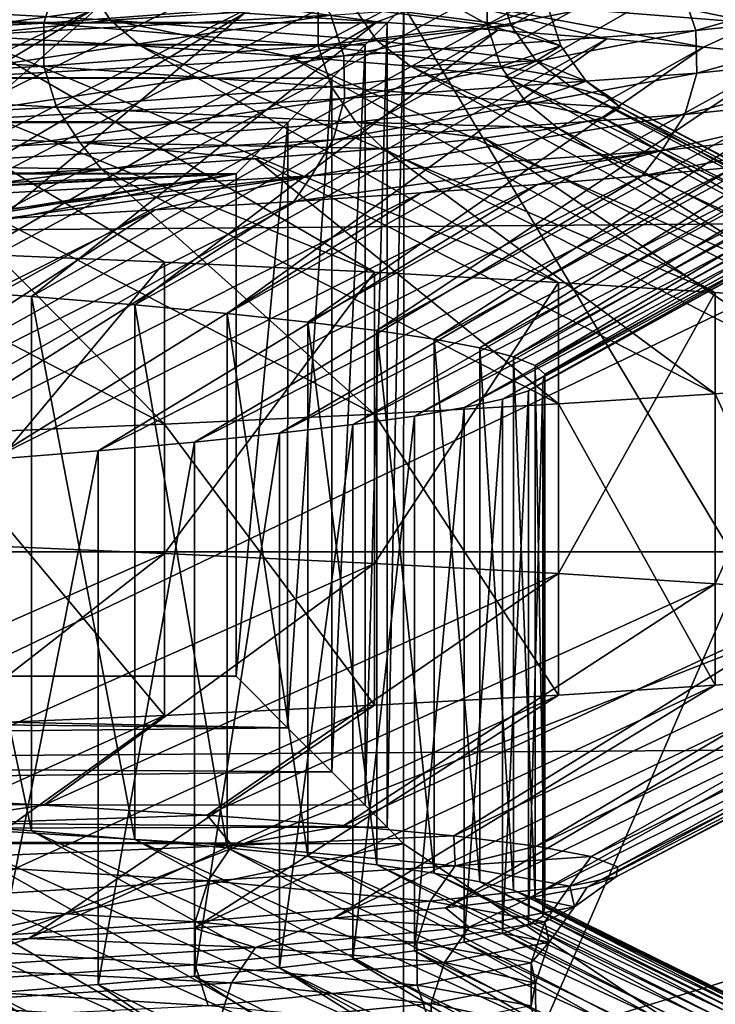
# Model space of a CAD drawing. Header units: metres. Extents: x -205 to 205, y -104 to 104.
# Tile 862 of 1056: x 11.31 to 12.55, y -60.86 to -59.1. Entities that reach past the tile are written whole.
import ezdxf

# ---------------------------------------------------------------- set-up
doc = ezdxf.new("R2010")
doc.units = ezdxf.units.M
doc.layers.add('solid_01_2-CONSUMER_EHM_BOX_SW0001', color=7, linetype='CONTINUOUS')

msp = doc.modelspace()

# ---------------------------------------------------------------- linework, layer by layer
at = {"layer": 'solid_01_2-CONSUMER_EHM_BOX_SW0001'}
for points in [[(27.853924, 67.360435), (-0.010849, -74.95858), (-0.010778, 75.04142)], [(27.853924, 67.360435), (27.752735, 66.82019), (-0.010849, -74.95858)], [(27.752735, 66.82019), (27.752735, 66.262619), (-0.010849, -74.95858)], [(27.752672, -66.17981), (-0.010849, -74.95858), (27.752735, 66.262619)], [(9.748707, -50.113178, 10.572997), (16.890345, -65.803871, 22.572935), (9.748681, -65.803871, 10.57298)], [(16.890341, -50.113178, 22.572903), (16.890345, -65.803871, 22.572935), (9.748707, -50.113178, 10.572997)], [(16.935442, -50.113178, 25.979212), (10.114011, -65.803871, 38.164017), (16.935446, -65.803871, 25.979179)], [(16.935442, -50.113178, 25.979212), (10.114037, -50.113178, 38.164001), (10.114011, -65.803871, 38.164017)], [(17.869715, -55.958588, 1.5), (4.028618, -59.051083, 1.5), (4.118769, -59.146904, 1.5)], [(17.869715, -55.958588, 1.5), (4.118769, -59.146904, 1.5), (4.206289, -59.244427, 1.5)], [(17.869715, -55.958588, 1.5), (4.206289, -59.244427, 1.5), (4.291178, -59.343468, 1.5)], [(17.869715, -55.958588, 1.5), (4.291178, -59.343468, 1.5), (4.373437, -59.443855, 1.5)], [(17.869715, -55.958588, 1.5), (4.373437, -59.443855, 1.5), (4.453066, -59.545414, 1.5)], [(17.869715, -55.958588, 1.5), (4.453066, -59.545414, 1.5), (4.530066, -59.64801, 1.5)], [(17.869715, -55.958588, 1.5), (4.530066, -59.64801, 1.5), (4.604434, -59.752144, 1.5)], [(17.869715, -55.958588, 1.5), (4.604434, -59.752144, 1.5), (4.676171, -59.857933, 1.5)], [(17.869715, -55.958588, 1.5), (4.676171, -59.857933, 1.5), (4.745277, -59.965248, 1.5)], [(17.869715, -55.958588, 1.5), (4.745277, -59.965248, 1.5), (4.811753, -60.073967, 1.5)], [(17.869715, -55.958588, 1.5), (4.811753, -60.073967, 1.5), (4.875599, -60.183964, 1.5)], [(17.869715, -55.958588, 1.5), (4.875599, -60.183964, 1.5), (4.936815, -60.295116, 1.5)], [(17.869715, -55.958588, 1.5), (4.936815, -60.295116, 1.5), (4.995401, -60.407303, 1.5)], [(17.869715, -55.958588, 1.5), (4.995401, -60.407303, 1.5), (5.051359, -60.520393, 1.5)], [(17.869715, -55.958588, 1.5), (5.051359, -60.520393, 1.5), (5.104688, -60.634266, 1.5)], [(17.869715, -55.958588, 1.5), (5.104688, -60.634266, 1.5), (5.155426, -60.749065, 1.5)], [(17.869715, -55.958588, 1.5), (5.155426, -60.749065, 1.5), (5.203612, -60.865147, 1.5)], [(17.869715, -55.958588, 1.5), (5.203612, -60.865147, 1.5), (5.249214, -60.982399, 1.5)], [(17.869715, -55.958588, 1.5), (5.249214, -60.982399, 1.5), (5.292197, -61.100712, 1.5)], [(17.869715, -55.958588, 1.5), (5.292197, -61.100712, 1.5), (5.332525, -61.219978, 1.5)], [(17.869715, -55.958588, 1.5), (5.332525, -61.219978, 1.5), (5.370164, -61.340084, 1.5)], [(17.869715, -55.958588, 1.5), (5.370164, -61.340084, 1.5), (5.405079, -61.460922, 1.5)], [(17.869715, -55.958588, 1.5), (5.405079, -61.460922, 1.5), (5.437235, -61.582378, 1.5)], [(17.869715, -55.958588, 1.5), (5.437235, -61.582378, 1.5), (5.466596, -61.704346, 1.5)], [(17.869715, -55.958588, 1.5), (5.466596, -61.704346, 1.5), (5.493139, -61.82674, 1.5)], [(17.869715, -55.958588, 1.5), (5.493139, -61.82674, 1.5), (5.516925, -61.949768, 1.5)], [(17.869715, -55.958588, 1.5), (5.516925, -61.949768, 1.5), (5.537972, -62.073483, 1.5)], [(17.869715, -55.958588, 1.5), (5.537972, -62.073483, 1.5), (5.55628, -62.197876, 1.5)], [(17.869715, -55.958588, 1.5), (5.55628, -62.197876, 1.5), (5.571849, -62.322952, 1.5)], [(17.869715, -55.958588, 1.5), (5.571849, -62.322952, 1.5), (5.584678, -62.448711, 1.5)], [(17.869715, -55.958588, 1.5), (5.584678, -62.448711, 1.5), (5.594768, -62.575157, 1.5)], [(17.869715, -55.958588, 1.5), (5.594768, -62.575157, 1.5), (5.602118, -62.702282, 1.5)], [(17.869715, -55.958588, 1.5), (5.602118, -62.702282, 1.5), (5.60673, -62.83009, 1.5)], [(17.869715, -55.958588, 1.5), (5.60673, -62.83009, 1.5), (5.608602, -62.958584, 1.5)], [(17.957663, -57.034058, 1.5), (17.869715, -55.958588, 1.5), (5.608602, -62.958584, 1.5)], [(11.995707, -59.073002, 67.982758), (13.495875, -56.723106, 67.02655), (13.495527, -61.573109, 69)], [(18.180529, -58.041328, 1.5), (17.957663, -57.034058, 1.5), (5.608602, -62.958584, 1.5)], [(18.544701, -58.98423, 1.5), (18.180529, -58.041328, 1.5), (5.608602, -62.958584, 1.5)], [(19.02578, -59.848137, 1.5), (18.544701, -58.98423, 1.5), (5.608602, -62.958584, 1.5)], [(12.100775, -58.993347, 19.172415), (12.060884, -59.057716, 19.189989), (12.626717, -59.103283, 20.729284)], [(12.668481, -59.03891, 20.716801), (12.100775, -58.993347, 19.172415), (12.626717, -59.103283, 20.729284)], [(12.494547, -59.043274, 28.810198), (12.932169, -58.997711, 27.224749), (12.519095, -59.116096, 28.81868)], [(12.932169, -58.997711, 27.224749), (12.957579, -59.070534, 27.230114), (12.519095, -59.116096, 28.81868)], [(11.010798, -59.072086, 31.730436), (11.82328, -59.026524, 30.308418), (11.049605, -59.134399, 31.755932)], [(11.82328, -59.026524, 30.308418), (11.864954, -59.088837, 30.328899), (11.049605, -59.134399, 31.755932)], [(11.310279, -59.01215, 17.732462), (11.710739, -59.085472, 18.585333), (11.948056, -59.100647, 19.081715)], [(12.060884, -59.057716, 19.189989), (11.310279, -59.01215, 17.732462), (11.948056, -59.100647, 19.081715)], [(11.373427, -59.029697, 29.123896), (10.697868, -59.066284, 30.52387), (11.350847, -59.103245, 29.114716)], [(11.428306, -59.034145, 20.013777), (11.470416, -59.09753, 19.997248), (10.809574, -59.060947, 18.583767)], [(11.373427, -59.029697, 29.123896), (11.350847, -59.103245, 29.114716), (11.842661, -59.066662, 27.643272)], [(11.428306, -59.034145, 20.013777), (11.903946, -59.070732, 21.493738), (11.470416, -59.09753, 19.997248)], [(12.145269, -59.030075, 26.121609), (11.842661, -59.066662, 27.643272), (12.145333, -59.106976, 26.121618)], [(11.864954, -59.088837, 30.328899), (12.494547, -59.043274, 28.810198), (11.888264, -59.161659, 30.340366)], [(12.494547, -59.043274, 28.810198), (12.519095, -59.116096, 28.81868), (11.888264, -59.161659, 30.340366)], [(12.163717, -59.033806, 23.025023), (12.188026, -59.107319, 23.022074), (11.903946, -59.070732, 21.493738)], [(12.145269, -59.030075, 26.121609), (12.145333, -59.106976, 26.121618), (12.252731, -59.070389, 24.573969)], [(12.163717, -59.033806, 23.025023), (12.252731, -59.070389, 24.573969), (12.188026, -59.107319, 23.022074)], [(10.655663, -59.547222, 18.457035), (11.453176, -59.07029, 18.099691), (11.175987, -59.055069, 17.625963)], [(10.809574, -59.060947, 18.583767), (11.470416, -59.09753, 19.997248), (11.211135, -59.125153, 19.238796)], [(12.060884, -59.057716, 19.189989), (11.948056, -59.100647, 19.081715), (12.164559, -59.115845, 19.58762)], [(12.060884, -59.057716, 19.189989), (12.359728, -59.131096, 20.101801), (12.533135, -59.146427, 20.623091)], [(12.626717, -59.103283, 20.729284), (12.060884, -59.057716, 19.189989), (12.533135, -59.146427, 20.623091)], [(12.060884, -59.057716, 19.189989), (12.164559, -59.115845, 19.58762), (12.359728, -59.131096, 20.101801)], [(-62.400558, -59.064125, 75), (-61.746052, -60.04459, 75), (62.391975, -59.073086, 75)], [(-61.746052, -60.04459, 75), (61.737328, -60.053455, 75), (62.391975, -59.073086, 75)], [(11.966253, -59.102436, 63.270374), (-11.974856, -59.100731, 63.270374), (-12.004293, -59.071278, 63.400002)], [(11.995707, -59.073002, 63.400002), (11.966253, -59.102436, 63.270374), (-12.004293, -59.071278, 63.400002)], [(10.655663, -59.547222, 18.457035), (10.899368, -59.562477, 18.908552), (11.453176, -59.07029, 18.099691)], [(10.697868, -59.066284, 30.52387), (10.676629, -59.139832, 30.511911), (11.350847, -59.103245, 29.114716)], [(10.899368, -59.562477, 18.908552), (11.710739, -59.085472, 18.585333), (11.453176, -59.07029, 18.099691)], [(11.842661, -59.066662, 27.643272), (11.350847, -59.103245, 29.114716), (11.842723, -59.143559, 27.643288)], [(11.903946, -59.070732, 21.493738), (11.947808, -59.134117, 21.48266), (11.470416, -59.09753, 19.997248)], [(11.842661, -59.066662, 27.643272), (11.842723, -59.143559, 27.643288), (12.145333, -59.106976, 26.121618)], [(11.903946, -59.070732, 21.493738), (12.188026, -59.107319, 23.022074), (11.947808, -59.134117, 21.48266)], [(11.966162, -60.543549, 63.270374), (11.966253, -59.102436, 63.270374), (11.995707, -59.073002, 63.400002)], [(11.995599, -60.573002, 63.400002), (11.966162, -60.543549, 63.270374), (11.995707, -59.073002, 63.400002)], [(11.995707, -59.073002, 67.982758), (13.495527, -61.573109, 69), (11.995599, -60.573002, 68.593102)], [(11.995707, -59.073002, 67.982758), (11.995599, -60.573002, 68.593102), (11.995599, -60.573002, 63.400002)], [(11.995707, -59.073002, 63.400002), (11.995707, -59.073002, 67.982758), (11.995599, -60.573002, 63.400002)], [(12.252731, -59.070389, 24.573969), (12.145333, -59.106976, 26.121618), (12.277219, -59.143902, 24.574118)], [(12.252731, -59.070389, 24.573969), (12.277219, -59.143902, 24.574118), (12.188026, -59.107319, 23.022074)], [(12.519095, -59.116096, 28.81868), (12.957579, -59.070534, 27.230114), (12.520718, -59.192814, 28.819254)], [(12.957579, -59.070534, 27.230114), (12.959259, -59.147251, 27.230484), (12.520718, -59.192814, 28.819254)], [(10.899368, -59.562477, 18.908552), (11.123944, -59.577656, 19.36986), (11.710739, -59.085472, 18.585333)], [(11.049605, -59.134399, 31.755932), (11.864954, -59.088837, 30.328899), (11.071312, -59.207222, 31.770201)], [(11.864954, -59.088837, 30.328899), (11.888264, -59.161659, 30.340366), (11.071312, -59.207222, 31.770201)], [(11.123944, -59.577656, 19.36986), (11.948056, -59.100647, 19.081715), (11.710739, -59.085472, 18.585333)], [(11.470416, -59.09753, 19.997248), (11.523807, -59.143574, 19.964308), (11.211135, -59.125153, 19.238796)], [(11.470416, -59.09753, 19.997248), (11.947808, -59.134117, 21.48266), (11.789773, -59.161999, 20.70826)], [(11.470416, -59.09753, 19.997248), (11.789773, -59.161999, 20.70826), (11.523807, -59.143574, 19.964308)], [(11.926751, -59.141949, 63.208645), (-11.935345, -59.140232, 63.208645), (-11.974856, -59.100731, 63.270374)], [(11.966253, -59.102436, 63.270374), (11.926751, -59.141949, 63.208645), (-11.974856, -59.100731, 63.270374)], [(11.350847, -59.103245, 29.114716), (10.676629, -59.139832, 30.511911), (11.350907, -59.180145, 29.11474)], [(11.943674, -59.549393, 18.879776), (11.56723, -59.531288, 18.140951), (10.853132, -59.106735, 18.534777)], [(11.943674, -59.549393, 18.879776), (10.853132, -59.106735, 18.534777), (11.211135, -59.125153, 19.238796)], [(11.56723, -59.531288, 18.140951), (11.145132, -59.513172, 17.427206), (10.853132, -59.106735, 18.534777)], [(11.123944, -59.577656, 19.36986), (11.329002, -59.592793, 19.840157), (11.948056, -59.100647, 19.081715)], [(11.329002, -59.592793, 19.840157), (12.164559, -59.115845, 19.58762), (11.948056, -59.100647, 19.081715)], [(11.329002, -59.592793, 19.840157), (11.514187, -59.607937, 20.318623), (12.164559, -59.115845, 19.58762)], [(11.350847, -59.103245, 29.114716), (11.350907, -59.180145, 29.11474), (11.842723, -59.143559, 27.643288)], [(11.514187, -59.607937, 20.318623), (12.359728, -59.131096, 20.101801), (12.164559, -59.115845, 19.58762)], [(12.145333, -59.106976, 26.121618), (11.842723, -59.143559, 27.643288), (12.169606, -59.180489, 26.124859)], [(11.888264, -59.161659, 30.340366), (12.519095, -59.116096, 28.81868), (11.889802, -59.238377, 30.341137)], [(12.519095, -59.116096, 28.81868), (12.520718, -59.192814, 28.819254), (11.889802, -59.238377, 30.341137)], [(11.92665, -60.504044, 63.208645), (11.926751, -59.141949, 63.208645), (11.966253, -59.102436, 63.270374)], [(11.966162, -60.543549, 63.270374), (11.92665, -60.504044, 63.208645), (11.966253, -59.102436, 63.270374)], [(12.188026, -59.107319, 23.022074), (12.232936, -59.170704, 23.016628), (11.947808, -59.134117, 21.48266)], [(12.145333, -59.106976, 26.121618), (12.169606, -59.180489, 26.124859), (12.277219, -59.143902, 24.574118)], [(12.188026, -59.107319, 23.022074), (12.277219, -59.143902, 24.574118), (12.232936, -59.170704, 23.016628)], [(12.626717, -59.103283, 20.729284), (12.533135, -59.146427, 20.623091), (12.684621, -59.161858, 21.150894)], [(12.272978, -59.567486, 19.640757), (11.943674, -59.549393, 18.879776), (11.211135, -59.125153, 19.238796)], [(12.272978, -59.567486, 19.640757), (11.211135, -59.125153, 19.238796), (11.523807, -59.143574, 19.964308)], [(11.514187, -59.607937, 20.318623), (11.679174, -59.623135, 20.804426), (12.359728, -59.131096, 20.101801)], [(11.679174, -59.623135, 20.804426), (12.533135, -59.146427, 20.623091), (12.359728, -59.131096, 20.101801)], [(11.947808, -59.134117, 21.48266), (12.007686, -59.180424, 21.467592), (11.789773, -59.161999, 20.70826)], [(11.947808, -59.134117, 21.48266), (12.232936, -59.170704, 23.016628), (12.007686, -59.180424, 21.467592)], [(11.866892, -59.201805, 63.153641), (-11.87549, -59.200092, 63.153641), (-11.935345, -59.140232, 63.208645)], [(11.926751, -59.141949, 63.208645), (11.866892, -59.201805, 63.153641), (-11.935345, -59.140232, 63.208645)], [(10.676629, -59.139832, 30.511911), (10.676685, -59.216728, 30.511942), (11.350907, -59.180145, 29.11474)], [(11.842723, -59.143559, 27.643288), (11.350907, -59.180145, 29.11474), (11.866391, -59.217072, 27.64957)], [(12.553852, -59.585575, 20.42091), (12.272978, -59.567486, 19.640757), (11.523807, -59.143574, 19.964308)], [(12.553852, -59.585575, 20.42091), (11.523807, -59.143574, 19.964308), (11.789773, -59.161999, 20.70826)], [(11.679174, -59.623135, 20.804426), (11.823678, -59.638439, 21.296721), (12.533135, -59.146427, 20.623091)], [(11.823678, -59.638439, 21.296721), (12.684621, -59.161858, 21.150894), (12.533135, -59.146427, 20.623091)], [(11.842723, -59.143559, 27.643288), (11.866391, -59.217072, 27.64957), (12.169606, -59.180489, 26.124859)], [(11.866796, -60.444187, 63.153641), (11.866892, -59.201805, 63.153641), (11.926751, -59.141949, 63.208645)], [(11.92665, -60.504044, 63.208645), (11.866796, -60.444187, 63.153641), (11.926751, -59.141949, 63.208645)], [(12.277219, -59.143902, 24.574118), (12.169606, -59.180489, 26.124859), (12.322456, -59.207287, 24.57439)], [(12.277219, -59.143902, 24.574118), (12.322456, -59.207287, 24.57439), (12.232936, -59.170704, 23.016628)], [(12.959259, -59.147251, 27.230484), (12.937078, -59.221165, 27.225824), (12.499285, -59.266727, 28.811874)], [(12.520718, -59.192814, 28.819254), (12.959259, -59.147251, 27.230484), (12.499285, -59.266727, 28.811874)], [(11.071312, -59.207222, 31.770201), (11.888264, -59.161659, 30.340366), (11.072743, -59.283939, 31.771158)], [(11.888264, -59.161659, 30.340366), (11.889802, -59.238377, 30.341137), (11.072743, -59.283939, 31.771158)], [(12.785197, -59.60368, 21.217184), (12.553852, -59.585575, 20.42091), (11.789773, -59.161999, 20.70826)], [(12.785197, -59.60368, 21.217184), (11.789773, -59.161999, 20.70826), (12.007686, -59.180424, 21.467592)], [(11.823678, -59.638439, 21.296721), (11.947443, -59.653862, 21.794647), (12.684621, -59.161858, 21.150894)], [(11.947443, -59.653862, 21.794647), (12.813967, -59.177341, 21.684303), (12.684621, -59.161858, 21.150894)], [(11.350907, -59.180145, 29.11474), (10.676685, -59.216728, 30.511942), (11.373592, -59.253658, 29.123962)], [(11.350907, -59.180145, 29.11474), (11.373592, -59.253658, 29.123962), (11.866391, -59.217072, 27.64957)], [(12.169606, -59.180489, 26.124859), (11.866391, -59.217072, 27.64957), (12.214447, -59.243874, 26.130846)], [(11.947443, -59.653862, 21.794647), (12.05025, -59.669357, 22.297325), (12.813967, -59.177341, 21.684303)], [(12.232936, -59.170704, 23.016628), (12.176427, -59.198845, 22.239334), (12.007686, -59.180424, 21.467592)], [(12.966097, -59.621803, 22.026451), (12.785197, -59.60368, 21.217184), (12.007686, -59.180424, 21.467592)], [(12.966097, -59.621803, 22.026451), (12.007686, -59.180424, 21.467592), (12.176427, -59.198845, 22.239334)], [(12.05025, -59.669357, 22.297325), (12.920943, -59.192837, 22.222353), (12.813967, -59.177341, 21.684303)], [(12.169606, -59.180489, 26.124859), (12.214447, -59.243874, 26.130846), (12.322456, -59.207287, 24.57439)], [(12.232936, -59.170704, 23.016628), (12.295574, -59.21727, 23.020348), (12.176427, -59.198845, 22.239334)], [(12.232936, -59.170704, 23.016628), (12.322456, -59.207287, 24.57439), (12.295574, -59.21727, 23.020348)], [(11.78782, -59.280842, 63.114494), (-11.796451, -59.279163, 63.114494), (-11.87549, -59.200092, 63.153641)], [(11.866892, -59.201805, 63.153641), (11.78782, -59.280842, 63.114494), (-11.87549, -59.200092, 63.153641)], [(11.787756, -60.365112, 63.114494), (11.78782, -59.280842, 63.114494), (11.866892, -59.201805, 63.153641)], [(11.866796, -60.444187, 63.153641), (11.787756, -60.365112, 63.114494), (11.866892, -59.201805, 63.153641)], [(12.520718, -59.192814, 28.819254), (12.499285, -59.266727, 28.811874), (11.869448, -59.312294, 30.331154)], [(11.889802, -59.238377, 30.341137), (12.520718, -59.192814, 28.819254), (11.869448, -59.312294, 30.331154)], [(12.05025, -59.669357, 22.297325), (12.131918, -59.684925, 22.803871), (12.920943, -59.192837, 22.222353)], [(12.131918, -59.684925, 22.803871), (13.005327, -59.208302, 22.764093), (12.920943, -59.192837, 22.222353)], [(13.095829, -59.639938, 22.845501), (12.966097, -59.621803, 22.026451), (12.176427, -59.198845, 22.239334)], [(13.095829, -59.639938, 22.845501), (12.176427, -59.198845, 22.239334), (12.295574, -59.21727, 23.020348)], [(10.676685, -59.216728, 30.511942), (10.698023, -59.290241, 30.523958), (11.373592, -59.253658, 29.123962)], [(11.866391, -59.217072, 27.64957), (11.373592, -59.253658, 29.123962), (11.910115, -59.28046, 27.661175)], [(11.866391, -59.217072, 27.64957), (11.910115, -59.28046, 27.661175), (12.214447, -59.243874, 26.130846)], [(12.131918, -59.684925, 22.803871), (12.192304, -59.700562, 23.313398), (13.005327, -59.208302, 22.764093)], [(12.192304, -59.700562, 23.313398), (13.066898, -59.223694, 23.308588), (13.005327, -59.208302, 22.764093)], [(12.322456, -59.207287, 24.57439), (12.214447, -59.243874, 26.130846), (12.384052, -59.254108, 24.596865)], [(12.322456, -59.207287, 24.57439), (12.364862, -59.235691, 23.807302), (12.295574, -59.21727, 23.020348)], [(13.173876, -59.658089, 23.671103), (13.095829, -59.639938, 22.845501), (12.295574, -59.21727, 23.020348)], [(13.173876, -59.658089, 23.671103), (12.295574, -59.21727, 23.020348), (12.364862, -59.235691, 23.807302)], [(12.322456, -59.207287, 24.57439), (12.384052, -59.254108, 24.596865), (12.364862, -59.235691, 23.807302)], [(12.937078, -59.221165, 27.225824), (12.89442, -59.285542, 27.216846), (12.458069, -59.331104, 28.797668)], [(12.499285, -59.266727, 28.811874), (12.937078, -59.221165, 27.225824), (12.458069, -59.331104, 28.797668)], [(11.889802, -59.238377, 30.341137), (11.869448, -59.312294, 30.331154), (11.053785, -59.357857, 31.758726)], [(11.072743, -59.283939, 31.771158), (11.889802, -59.238377, 30.341137), (11.053785, -59.357857, 31.758726)], [(12.192304, -59.700562, 23.313398), (12.231298, -59.71627, 23.82501), (13.066898, -59.223694, 23.308588)], [(12.231298, -59.71627, 23.82501), (13.105427, -59.238968, 23.854797), (13.066898, -59.223694, 23.308588)], [(12.231298, -59.71627, 23.82501), (12.248836, -59.732048, 24.337814), (13.105427, -59.238968, 23.854797)], [(12.248836, -59.732048, 24.337814), (13.120761, -59.254131, 24.401533), (13.105427, -59.238968, 23.854797)], [(13.199927, -59.676247, 24.5), (13.173876, -59.658089, 23.671103), (12.364862, -59.235691, 23.807302)], [(13.199927, -59.676247, 24.5), (12.364862, -59.235691, 23.807302), (12.384052, -59.254108, 24.596865)], [(11.373592, -59.253658, 29.123962), (10.698023, -59.290241, 30.523958), (11.415501, -59.317043, 29.141001)], [(11.373592, -59.253658, 29.123962), (11.415501, -59.317043, 29.141001), (11.910115, -59.28046, 27.661175)], [(12.214447, -59.243874, 26.130846), (11.910115, -59.28046, 27.661175), (12.271312, -59.290932, 26.171108)], [(12.214447, -59.243874, 26.130846), (12.271312, -59.290932, 26.171108), (12.352924, -59.272522, 25.385862)], [(12.214447, -59.243874, 26.130846), (12.352924, -59.272522, 25.385862), (12.384052, -59.254108, 24.596865)], [(12.244883, -59.746788, 24.850904), (13.113063, -59.269234, 24.948181), (13.120761, -59.254131, 24.401533)], [(12.248836, -59.732048, 24.337814), (12.244883, -59.746788, 24.850904), (13.120761, -59.254131, 24.401533)], [(13.173876, -59.694492, 25.328901), (12.384052, -59.254108, 24.596865), (12.352924, -59.272522, 25.385862)], [(13.173876, -59.694492, 25.328901), (13.199927, -59.676247, 24.5), (12.384052, -59.254108, 24.596865)], [(12.499285, -59.266727, 28.811874), (12.458069, -59.331104, 28.797668), (11.830306, -59.376667, 30.311937)], [(11.869448, -59.312294, 30.331154), (12.499285, -59.266727, 28.811874), (11.830306, -59.376667, 30.311937)], [(12.219446, -59.761639, 25.363373), (13.082487, -59.284317, 25.494169), (13.113063, -59.269234, 24.948181)], [(12.244883, -59.746788, 24.850904), (12.219446, -59.761639, 25.363373), (13.113063, -59.269234, 24.948181)], [(13.095827, -59.712708, 26.154509), (12.352924, -59.272522, 25.385862), (12.271312, -59.290932, 26.171108)], [(13.095827, -59.712708, 26.154509), (13.173876, -59.694492, 25.328901), (12.352924, -59.272522, 25.385862)], [(-11.796451, -59.279163, 63.114494), (11.695685, -59.372978, 63.099998), (-11.704315, -59.3713, 63.099998)], [(11.78782, -59.280842, 63.114494), (11.695685, -59.372978, 63.099998), (-11.796451, -59.279163, 63.114494)], [(10.698023, -59.290241, 30.523958), (10.737442, -59.35363, 30.546154), (11.415501, -59.317043, 29.141001)], [(11.910115, -59.28046, 27.661175), (11.415501, -59.317043, 29.141001), (11.959009, -59.327736, 27.717365)], [(11.78782, -59.280842, 63.114494), (11.695621, -60.27298, 63.099998), (11.695685, -59.372978, 63.099998)], [(11.787756, -60.365112, 63.114494), (11.695621, -60.27298, 63.099998), (11.78782, -59.280842, 63.114494)], [(11.910115, -59.28046, 27.661175), (12.139709, -59.309338, 26.949348), (12.271312, -59.290932, 26.171108)], [(11.910115, -59.28046, 27.661175), (11.959009, -59.327736, 27.717365), (12.139709, -59.309338, 26.949348)], [(12.966094, -59.730896, 26.973564), (12.271312, -59.290932, 26.171108), (12.139709, -59.309338, 26.949348)], [(12.172572, -59.7766, 25.874323), (13.02913, -59.299435, 26.038904), (13.082487, -59.284317, 25.494169)], [(12.219446, -59.761639, 25.363373), (12.172572, -59.7766, 25.874323), (13.082487, -59.284317, 25.494169)], [(12.966094, -59.730896, 26.973564), (13.095827, -59.712708, 26.154509), (12.271312, -59.290932, 26.171108)], [(12.89442, -59.285542, 27.216846), (12.588707, -59.360893, 28.191708), (12.422808, -59.376404, 28.717505)], [(12.458069, -59.331104, 28.797668), (12.89442, -59.285542, 27.216846), (12.422808, -59.376404, 28.717505)], [(12.785192, -59.749058, 27.782833), (12.139709, -59.309338, 26.949348), (11.959009, -59.327736, 27.717365)], [(12.104344, -59.791672, 26.382858), (12.95303, -59.314632, 26.581779), (13.02913, -59.299435, 26.038904)], [(12.172572, -59.7766, 25.874323), (12.104344, -59.791672, 26.382858), (13.02913, -59.299435, 26.038904)], [(12.785192, -59.749058, 27.782833), (12.966094, -59.730896, 26.973564), (12.139709, -59.309338, 26.949348)], [(11.415501, -59.317043, 29.141001), (10.737442, -59.35363, 30.546154), (11.454032, -59.364498, 29.209942)], [(11.869448, -59.312294, 30.331154), (11.830306, -59.376667, 30.311937), (11.017331, -59.422234, 31.7348)], [(11.053785, -59.357857, 31.758726), (11.869448, -59.312294, 30.331154), (11.017331, -59.422234, 31.7348)], [(11.415501, -59.317043, 29.141001), (11.454032, -59.364498, 29.209942), (11.730161, -59.346123, 28.471878)], [(11.415501, -59.317043, 29.141001), (11.730161, -59.346123, 28.471878), (11.959009, -59.327736, 27.717365)], [(12.553846, -59.767174, 28.579107), (11.959009, -59.327736, 27.717365), (11.730161, -59.346123, 28.471878)], [(12.553846, -59.767174, 28.579107), (12.785192, -59.749058, 27.782833), (11.959009, -59.327736, 27.717365)], [(12.014881, -59.806854, 26.888084), (12.854168, -59.32996, 27.122248), (12.95303, -59.314632, 26.581779)], [(12.104344, -59.791672, 26.382858), (12.014881, -59.806854, 26.888084), (12.95303, -59.314632, 26.581779)], [(12.27297, -59.785263, 29.359262), (11.730161, -59.346123, 28.471878), (11.454032, -59.364498, 29.209942)], [(12.27297, -59.785263, 29.359262), (12.553846, -59.767174, 28.579107), (11.730161, -59.346123, 28.471878)], [(11.772923, -59.837677, 27.885065), (12.588707, -59.360893, 28.191708), (12.732629, -59.345394, 27.659422)], [(11.904342, -59.822155, 27.389114), (11.772923, -59.837677, 27.885065), (12.732629, -59.345394, 27.659422)], [(12.458069, -59.331104, 28.797668), (12.027198, -59.407269, 29.743471), (11.798766, -59.422546, 30.240686)], [(11.830306, -59.376667, 30.311937), (12.458069, -59.331104, 28.797668), (11.798766, -59.422546, 30.240686)], [(11.904342, -59.822155, 27.389114), (12.732629, -59.345394, 27.659422), (12.854168, -59.32996, 27.122248)], [(12.014881, -59.806854, 26.888084), (11.904342, -59.822155, 27.389114), (12.854168, -59.32996, 27.122248)], [(12.458069, -59.331104, 28.797668), (12.235436, -59.391876, 29.235262), (12.027198, -59.407269, 29.743471)], [(12.458069, -59.331104, 28.797668), (12.422808, -59.376404, 28.717505), (12.235436, -59.391876, 29.235262)], [(10.737442, -59.35363, 30.546154), (11.131371, -59.382874, 29.928801), (11.454032, -59.364498, 29.209942)], [(11.620853, -59.853386, 28.375067), (12.422808, -59.376404, 28.717505), (12.588707, -59.360893, 28.191708)], [(11.772923, -59.837677, 27.885065), (11.620853, -59.853386, 28.375067), (12.588707, -59.360893, 28.191708)], [(-11.704379, -60.271297, 63.099998), (-11.704315, -59.3713, 63.099998), (11.695685, -59.372978, 63.099998)], [(-7.20438, -60.271622, 63.099998), (-11.704379, -60.271297, 63.099998), (11.695685, -59.372978, 63.099998)], [(11.695685, -59.372978, 63.099998), (-6.004379, -60.271706, 63.099998), (-7.204383, -60.317539, 63.099998)], [(-7.204383, -60.317539, 63.099998), (-7.20438, -60.271622, 63.099998), (11.695685, -59.372978, 63.099998)], [(11.695685, -59.372978, 63.099998), (5.995621, -60.272568, 63.099998), (-6.004379, -60.271706, 63.099998)], [(11.695685, -59.372978, 63.099998), (5.995617, -60.318489, 63.099998), (5.995621, -60.272568, 63.099998)], [(11.695685, -59.372978, 63.099998), (7.195621, -60.272655, 63.099998), (5.995617, -60.318489, 63.099998)], [(11.695685, -59.372978, 63.099998), (11.695621, -60.27298, 63.099998), (7.195621, -60.272655, 63.099998)], [(11.830306, -59.376667, 30.311937), (11.282255, -59.452854, 31.19997), (10.994294, -59.467972, 31.661922)], [(11.017331, -59.422234, 31.7348), (11.830306, -59.376667, 30.311937), (10.994294, -59.467972, 31.661922)], [(11.943665, -59.803345, 30.120243), (11.454032, -59.364498, 29.209942), (11.131371, -59.382874, 29.928801)], [(11.830306, -59.376667, 30.311937), (11.550457, -59.437725, 30.726223), (11.282255, -59.452854, 31.19997)], [(11.448401, -59.869171, 28.858269), (12.235436, -59.391876, 29.235262), (12.422808, -59.376404, 28.717505)], [(11.620853, -59.853386, 28.375067), (11.448401, -59.869171, 28.858269), (12.422808, -59.376404, 28.717505)], [(11.943665, -59.803345, 30.120243), (12.27297, -59.785263, 29.359262), (11.454032, -59.364498, 29.209942)], [(11.830306, -59.376667, 30.311937), (11.798766, -59.422546, 30.240686), (11.550457, -59.437725, 30.726223)], [(11.567218, -59.821453, 30.859072), (11.131371, -59.382874, 29.928801), (10.763252, -59.401257, 30.625856)], [(11.567218, -59.821453, 30.859072), (11.943665, -59.803345, 30.120243), (11.131371, -59.382874, 29.928801)], [(11.255866, -59.884926, 29.333832), (12.027198, -59.407269, 29.743471), (12.235436, -59.391876, 29.235262)], [(11.448401, -59.869171, 28.858269), (11.255866, -59.884926, 29.333832), (12.235436, -59.391876, 29.235262)], [(11.145114, -59.839577, 31.572821), (11.567218, -59.821453, 30.859072), (10.763252, -59.401257, 30.625856)], [(11.04358, -59.900539, 29.800928), (11.798766, -59.422546, 30.240686), (12.027198, -59.407269, 29.743471)], [(11.255866, -59.884926, 29.333832), (11.04358, -59.900539, 29.800928), (12.027198, -59.407269, 29.743471)], [(10.81191, -59.915913, 30.258745), (11.550457, -59.437725, 30.726223), (11.798766, -59.422546, 30.240686)], [(11.04358, -59.900539, 29.800928), (10.81191, -59.915913, 30.258745), (11.798766, -59.422546, 30.240686)], [(10.561258, -59.931057, 30.70648), (11.282255, -59.452854, 31.19997), (11.550457, -59.437725, 30.726223)], [(10.81191, -59.915913, 30.258745), (10.561258, -59.931057, 30.70648), (11.550457, -59.437725, 30.726223)], [(11.56723, -59.531288, 18.140951), (11.145116, -60.034737, 17.427181), (11.145132, -59.513172, 17.427206)], [(11.56723, -59.531288, 18.140951), (11.56722, -60.052883, 18.140932), (11.145116, -60.034737, 17.427181)], [(11.943674, -59.549393, 18.879776), (11.56722, -60.052883, 18.140932), (11.56723, -59.531288, 18.140951)], [(11.943674, -59.549393, 18.879776), (11.943667, -60.070999, 18.879763), (11.56722, -60.052883, 18.140932)], [(12.272978, -59.567486, 19.640757), (11.943667, -60.070999, 18.879763), (11.943674, -59.549393, 18.879776)], [(12.272978, -59.567486, 19.640757), (12.272972, -60.089081, 19.640743), (11.943667, -60.070999, 18.879763)], [(12.553852, -59.585575, 20.42091), (12.272972, -60.089081, 19.640743), (12.272978, -59.567486, 19.640757)], [(11.123944, -59.577656, 19.36986), (11.123946, -60.534843, 19.369865), (11.329006, -60.549984, 19.840168)], [(11.123944, -59.577656, 19.36986), (11.329006, -60.549984, 19.840168), (11.329002, -59.592793, 19.840157)], [(11.329002, -59.592793, 19.840157), (11.329006, -60.549984, 19.840168), (11.514191, -60.565083, 20.318638)], [(11.329002, -59.592793, 19.840157), (11.514191, -60.565083, 20.318638), (11.514187, -59.607937, 20.318623)], [(12.553852, -59.585575, 20.42091), (12.553847, -60.107155, 20.420898), (12.272972, -60.089081, 19.640743)], [(12.785197, -59.60368, 21.217184), (12.553847, -60.107155, 20.420898), (12.553852, -59.585575, 20.42091)], [(11.514187, -59.607937, 20.318623), (11.514191, -60.565083, 20.318638), (11.679179, -60.580177, 20.804443)], [(11.514187, -59.607937, 20.318623), (11.679179, -60.580177, 20.804443), (11.679174, -59.623135, 20.804426)], [(12.785197, -59.60368, 21.217184), (12.785193, -60.125263, 21.217173), (12.553847, -60.107155, 20.420898)], [(11.679174, -59.623135, 20.804426), (11.679179, -60.580177, 20.804443), (11.823682, -60.595314, 21.296741)], [(11.679174, -59.623135, 20.804426), (11.823682, -60.595314, 21.296741), (11.823678, -59.638439, 21.296721)], [(11.823678, -59.638439, 21.296721), (11.823682, -60.595314, 21.296741), (11.947447, -60.610516, 21.794668)], [(11.823678, -59.638439, 21.296721), (11.947447, -60.610516, 21.794668), (11.947443, -59.653862, 21.794647)], [(11.947443, -59.653862, 21.794647), (11.947447, -60.610516, 21.794668), (12.050253, -60.625732, 22.297344)], [(11.947443, -59.653862, 21.794647), (12.050253, -60.625732, 22.297344), (12.05025, -59.669357, 22.297325)], [(12.05025, -59.669357, 22.297325), (12.050253, -60.625732, 22.297344), (12.13192, -60.640961, 22.803888)], [(12.05025, -59.669357, 22.297325), (12.13192, -60.640961, 22.803888), (12.131918, -59.684925, 22.803871)], [(12.131918, -59.684925, 22.803871), (12.13192, -60.640961, 22.803888), (12.192304, -60.6562, 23.31341)], [(12.131918, -59.684925, 22.803871), (12.192304, -60.6562, 23.31341), (12.192304, -59.700562, 23.313398)], [(12.192304, -59.700562, 23.313398), (12.192304, -60.6562, 23.31341), (12.231298, -60.671452, 23.825018)], [(12.192304, -59.700562, 23.313398), (12.231298, -60.671452, 23.825018), (12.231298, -59.71627, 23.82501)], [(12.231298, -59.71627, 23.82501), (12.231298, -60.671452, 23.825018), (12.248835, -60.686718, 24.337814)], [(12.231298, -59.71627, 23.82501), (12.248835, -60.686718, 24.337814), (12.248836, -59.732048, 24.337814)], [(12.248836, -59.732048, 24.337814), (12.248835, -60.686718, 24.337814), (12.244881, -60.702435, 24.85091)], [(12.248836, -59.732048, 24.337814), (12.244881, -60.702435, 24.85091), (12.244883, -59.746788, 24.850904)], [(12.244883, -59.746788, 24.850904), (12.244881, -60.702435, 24.85091), (12.219444, -60.718079, 25.363386)], [(12.244883, -59.746788, 24.850904), (12.219444, -60.718079, 25.363386), (12.219446, -59.761639, 25.363373)], [(12.553846, -59.767174, 28.579107), (12.785188, -60.270611, 27.78285), (12.785192, -59.749058, 27.782833)], [(12.219446, -59.761639, 25.363373), (12.219444, -60.718079, 25.363386), (12.172569, -60.733658, 25.87434)], [(12.219446, -59.761639, 25.363373), (12.172569, -60.733658, 25.87434), (12.172572, -59.7766, 25.874323)], [(12.27297, -59.785263, 29.359262), (12.553839, -60.288731, 28.579128), (12.553846, -59.767174, 28.579107)], [(12.553846, -59.767174, 28.579107), (12.553839, -60.288731, 28.579128), (12.785188, -60.270611, 27.78285)], [(11.943665, -59.803345, 30.120243), (12.272961, -60.306843, 29.359283), (12.27297, -59.785263, 29.359262)], [(12.172572, -59.7766, 25.874323), (12.172569, -60.733658, 25.87434), (12.104341, -60.749168, 26.382877)], [(12.172572, -59.7766, 25.874323), (12.104341, -60.749168, 26.382877), (12.104344, -59.791672, 26.382858)], [(12.27297, -59.785263, 29.359262), (12.272961, -60.306843, 29.359283), (12.553839, -60.288731, 28.579128)], [(11.567218, -59.821453, 30.859072), (11.943654, -60.324951, 30.120264), (11.943665, -59.803345, 30.120243)], [(11.943665, -59.803345, 30.120243), (11.943654, -60.324951, 30.120264), (12.272961, -60.306843, 29.359283)], [(12.104344, -59.791672, 26.382858), (12.104341, -60.749168, 26.382877), (12.014876, -60.76461, 26.888103)], [(12.104344, -59.791672, 26.382858), (12.014876, -60.76461, 26.888103), (12.014881, -59.806854, 26.888084)], [(11.145114, -59.839577, 31.572821), (11.567206, -60.34306, 30.859091), (11.567218, -59.821453, 30.859072)], [(11.567218, -59.821453, 30.859072), (11.567206, -60.34306, 30.859091), (11.943654, -60.324951, 30.120264)], [(11.904342, -59.822155, 27.389114), (11.904336, -60.77998, 27.389133), (11.772917, -60.795208, 27.88508)], [(11.904342, -59.822155, 27.389114), (11.772917, -60.795208, 27.88508), (11.772923, -59.837677, 27.885065)], [(12.014881, -59.806854, 26.888084), (12.014876, -60.76461, 26.888103), (11.904336, -60.77998, 27.389133)], [(12.014881, -59.806854, 26.888084), (11.904336, -60.77998, 27.389133), (11.904342, -59.822155, 27.389114)], [(11.145114, -59.839577, 31.572821), (11.145104, -60.361164, 31.572836), (11.567206, -60.34306, 30.859091)], [(11.772923, -59.837677, 27.885065), (11.772917, -60.795208, 27.88508), (11.62085, -60.810318, 28.375076)], [(11.772923, -59.837677, 27.885065), (11.62085, -60.810318, 28.375076), (11.620853, -59.853386, 28.375067)], [(19.616215, -60.62891, 1.5), (19.02578, -59.848137, 1.5), (5.608602, -62.958584, 1.5)], [(11.620853, -59.853386, 28.375067), (11.62085, -60.810318, 28.375076), (11.4484, -60.825378, 28.858271)], [(11.620853, -59.853386, 28.375067), (11.4484, -60.825378, 28.858271), (11.448401, -59.869171, 28.858269)], [(11.448401, -59.869171, 28.858269), (11.255867, -60.840469, 29.333828), (11.255866, -59.884926, 29.333832)], [(11.448401, -59.869171, 28.858269), (11.4484, -60.825378, 28.858271), (11.255867, -60.840469, 29.333828)], [(-61.746052, -60.04459, 75), (-60.968388, -60.931721, 75), (61.737328, -60.053455, 75)], [(11.145116, -60.034737, 17.427181), (11.56722, -60.052883, 18.140932), (10.628331, -60.466797, 18.142912)], [(-60.968388, -60.931721, 75), (60.959534, -60.940475, 75), (61.737328, -60.053455, 75)], [(11.56722, -60.052883, 18.140932), (11.012208, -60.485218, 18.833366), (10.628331, -60.466797, 18.142912)], [(11.56722, -60.052883, 18.140932), (11.943667, -60.070999, 18.879763), (11.012208, -60.485218, 18.833366)], [(11.943667, -60.070999, 18.879763), (11.350983, -60.503639, 19.546888), (11.012208, -60.485218, 18.833366)], [(11.943667, -60.070999, 18.879763), (12.272972, -60.089081, 19.640743), (11.350983, -60.503639, 19.546888)], [(12.272972, -60.089081, 19.640743), (11.643425, -60.52206, 20.280657), (11.350983, -60.503639, 19.546888)], [(12.272972, -60.089081, 19.640743), (12.553847, -60.107155, 20.420898), (11.643425, -60.52206, 20.280657)], [(12.553847, -60.107155, 20.420898), (11.888598, -60.540478, 21.031492), (11.643425, -60.52206, 20.280657)], [(12.553847, -60.107155, 20.420898), (12.785193, -60.125263, 21.217173), (11.888598, -60.540478, 21.031492)], [(12.785193, -60.125263, 21.217173), (12.08559, -60.558891, 21.796183), (11.888598, -60.540478, 21.031492)], [(12.785193, -60.125263, 21.217173), (12.966095, -60.143421, 22.02644), (12.08559, -60.558891, 21.796183)], [(12.966095, -60.143421, 22.02644), (12.233522, -60.577301, 22.571552), (12.08559, -60.558891, 21.796183)], [(12.966095, -60.143421, 22.02644), (13.095827, -60.161602, 22.845493), (12.233522, -60.577301, 22.571552)], [(13.095827, -60.161602, 22.845493), (12.331555, -60.595703, 23.354568), (12.233522, -60.577301, 22.571552)], [(13.095827, -60.161602, 22.845493), (13.173876, -60.179813, 23.671099), (12.331555, -60.595703, 23.354568)], [(13.173876, -60.179813, 23.671099), (12.379243, -60.614101, 24.142067), (12.331555, -60.595703, 23.354568)], [(13.173876, -60.179813, 23.671099), (13.199927, -60.198048, 24.5), (12.379243, -60.614101, 24.142067)], [(13.199927, -60.198048, 24.5), (12.376749, -60.632496, 24.930799), (12.379243, -60.614101, 24.142067)], [(13.199927, -60.198048, 24.5), (13.173875, -60.216202, 25.328907), (12.376749, -60.632496, 24.930799)], [(13.173875, -60.216202, 25.328907), (12.324307, -60.650879, 25.717436), (12.376749, -60.632496, 24.930799)], [(13.173875, -60.216202, 25.328907), (13.095825, -60.234344, 26.15452), (12.324307, -60.650879, 25.717436)], [(13.095825, -60.234344, 26.15452), (12.222179, -60.66925, 26.498646), (12.324307, -60.650879, 25.717436)], [(13.095825, -60.234344, 26.15452), (12.966091, -60.25248, 26.973577), (12.222179, -60.66925, 26.498646)], [(12.966091, -60.25248, 26.973577), (12.070548, -60.687618, 27.271608), (12.222179, -60.66925, 26.498646)], [(12.966091, -60.25248, 26.973577), (12.785188, -60.270611, 27.78285), (12.070548, -60.687618, 27.271608)], [(11.787756, -60.365112, 63.114494), (7.195617, -60.318577, 63.099998), (7.195621, -60.272655, 63.099998)], [(11.787756, -60.365112, 63.114494), (7.195621, -60.272655, 63.099998), (11.695621, -60.27298, 63.099998)], [(12.785188, -60.270611, 27.78285), (11.869692, -60.705997, 28.033571), (12.070548, -60.687618, 27.271608)], [(12.785188, -60.270611, 27.78285), (12.553839, -60.288731, 28.579128), (11.869692, -60.705997, 28.033571)], [(12.553839, -60.288731, 28.579128), (11.620523, -60.724384, 28.781805), (11.869692, -60.705997, 28.033571)], [(12.553839, -60.288731, 28.579128), (12.272961, -60.306843, 29.359283), (11.620523, -60.724384, 28.781805)], [(12.272961, -60.306843, 29.359283), (11.324243, -60.742786, 29.513123), (11.620523, -60.724384, 28.781805)], [(12.272961, -60.306843, 29.359283), (11.943654, -60.324951, 30.120264), (11.324243, -60.742786, 29.513123)], [(7.195611, -60.415199, 63.136036), (7.195617, -60.318577, 63.099998), (11.787756, -60.365112, 63.114494)], [(11.943654, -60.324951, 30.120264), (10.982069, -60.761192, 30.224398), (11.324243, -60.742786, 29.513123)], [(11.943654, -60.324951, 30.120264), (11.567206, -60.34306, 30.859091), (10.982069, -60.761192, 30.224398)], [(11.567206, -60.34306, 30.859091), (10.59525, -60.779598, 30.912527), (10.982069, -60.761192, 30.224398)], [(11.567206, -60.34306, 30.859091), (11.145104, -60.361164, 31.572836), (10.59525, -60.779598, 30.912527)], [(7.195611, -60.415199, 63.136036), (11.787756, -60.365112, 63.114494), (11.866796, -60.444187, 63.153641)], [(7.195604, -60.498211, 63.202198), (7.195611, -60.415199, 63.136036), (11.866796, -60.444187, 63.153641)], [(7.195604, -60.498211, 63.202198), (11.866796, -60.444187, 63.153641), (11.92665, -60.504044, 63.208645)], [(10.393234, -60.488651, 18.016075), (11.073457, -60.908028, 17.483414), (11.357406, -60.923534, 17.953772)], [(10.655655, -60.504223, 18.457024), (10.393234, -60.488651, 18.016075), (11.357406, -60.923534, 17.953772)], [(11.101837, -60.539413, 19.152382), (11.012208, -60.485218, 18.833366), (11.350983, -60.503639, 19.546888)], [(7.195601, -60.553505, 63.294556), (7.195604, -60.498211, 63.202198), (11.966162, -60.543549, 63.270374)], [(7.195604, -60.498211, 63.202198), (11.92665, -60.504044, 63.208645), (11.966162, -60.543549, 63.270374)], [(10.655655, -60.504223, 18.457024), (11.357406, -60.923534, 17.953772), (11.621593, -60.939018, 18.435614)], [(10.899366, -60.519604, 18.908548), (10.655655, -60.504223, 18.457024), (11.621593, -60.939018, 18.435614)], [(11.101837, -60.539413, 19.152382), (11.350983, -60.503639, 19.546888), (11.643425, -60.52206, 20.280657)], [(10.899366, -60.519604, 18.908548), (11.621593, -60.939018, 18.435614), (11.865417, -60.954426, 18.927834)], [(11.123946, -60.534843, 19.369865), (10.899366, -60.519604, 18.908548), (11.865417, -60.954426, 18.927834)], [(11.101837, -60.539413, 19.152382), (11.643425, -60.52206, 20.280657), (11.688212, -60.576, 20.598213)], [(11.688212, -60.576, 20.598213), (11.643425, -60.52206, 20.280657), (11.888598, -60.540478, 21.031492)], [(7.195601, -60.553505, 63.294556), (11.966162, -60.543549, 63.270374), (11.995599, -60.573002, 63.400002)], [(11.101837, -60.539413, 19.152382), (11.688212, -60.576, 20.598213), (11.061165, -60.602867, 19.171974)], [(11.123946, -60.534843, 19.369865), (11.865417, -60.954426, 18.927834), (12.088388, -60.969727, 19.429459)], [(11.329006, -60.549984, 19.840168), (11.123946, -60.534843, 19.369865), (12.088388, -60.969727, 19.429459)], [(11.688212, -60.576, 20.598213), (11.888598, -60.540478, 21.031492), (12.08559, -60.558891, 21.796183)], [(7.195601, -60.553505, 63.294556), (11.995599, -60.573002, 63.400002), (7.195599, -60.572655, 63.400002)], [(11.329006, -60.549984, 19.840168), (12.088388, -60.969727, 19.429459), (12.29027, -60.984936, 19.939901)], [(11.514191, -60.565083, 20.318638), (11.329006, -60.549984, 19.840168), (12.29027, -60.984936, 19.939901)], [(11.688212, -60.576, 20.598213), (12.08559, -60.558891, 21.796183), (12.087731, -60.612587, 22.106493)], [(12.087731, -60.612587, 22.106493), (12.08559, -60.558891, 21.796183), (12.233522, -60.577301, 22.571552)], [(11.995599, -60.573002, 72), (7.195527, -61.572655, 72), (7.195599, -60.572655, 72)], [(11.995599, -60.573002, 72), (11.995527, -61.573002, 72), (7.195527, -61.572655, 72)], [(7.195599, -60.572655, 63.400002), (11.995599, -60.573002, 72), (7.195599, -60.572655, 72)], [(11.995599, -60.573002, 68.593102), (11.995599, -60.573002, 72), (7.195599, -60.572655, 63.400002)], [(11.995599, -60.573002, 63.400002), (11.995599, -60.573002, 68.593102), (7.195599, -60.572655, 63.400002)], [(11.688212, -60.576, 20.598213), (11.645391, -60.639454, 20.612509), (11.061165, -60.602867, 19.171974)], [(11.514191, -60.565083, 20.318638), (12.29027, -60.984936, 19.939901), (12.470696, -61.000092, 20.45817)], [(11.679179, -60.580177, 20.804443), (11.514191, -60.565083, 20.318638), (12.470696, -61.000092, 20.45817)], [(11.688212, -60.576, 20.598213), (12.087731, -60.612587, 22.106493), (11.645391, -60.639454, 20.612509)], [(11.679179, -60.580177, 20.804443), (12.470696, -61.000092, 20.45817), (12.629312, -61.015236, 20.98325)], [(11.823682, -60.595314, 21.296741), (11.679179, -60.580177, 20.804443), (12.629312, -61.015236, 20.98325)], [(11.995599, -60.573002, 68.593102), (11.995527, -61.573002, 72), (11.995599, -60.573002, 72)], [(11.995599, -60.573002, 68.593102), (11.995527, -61.573002, 69), (11.995527, -61.573002, 72)], [(11.995599, -60.573002, 68.593102), (13.495527, -61.573109, 69), (11.995527, -61.573002, 69)], [(12.087731, -60.612587, 22.106493), (12.233522, -60.577301, 22.571552), (12.331555, -60.595703, 23.354568)], [(11.823682, -60.595314, 21.296741), (12.629312, -61.015236, 20.98325), (12.765779, -61.030399, 21.514132)], [(11.947447, -60.610516, 21.794668), (11.823682, -60.595314, 21.296741), (12.765779, -61.030399, 21.514132)], [(12.087731, -60.612587, 22.106493), (12.331555, -60.595703, 23.354568), (12.293411, -60.64917, 23.653038)], [(12.293411, -60.64917, 23.653038), (12.331555, -60.595703, 23.354568), (12.379243, -60.614101, 24.142067)], [(11.061165, -60.602867, 19.171974), (11.645391, -60.639454, 20.612509), (11.039205, -60.676414, 19.18255)], [(12.087731, -60.612587, 22.106493), (12.043447, -60.676041, 22.115263), (11.645391, -60.639454, 20.612509)], [(11.947447, -60.610516, 21.794668), (12.765779, -61.030399, 21.514132), (12.879783, -61.04562, 22.049822)], [(12.050253, -60.625732, 22.297344), (11.947447, -60.610516, 21.794668), (12.879783, -61.04562, 22.049822)], [(12.087731, -60.612587, 22.106493), (12.293411, -60.64917, 23.653038), (12.043447, -60.676041, 22.115263)], [(12.293411, -60.64917, 23.653038), (12.379243, -60.614101, 24.142067), (12.376749, -60.632496, 24.930799)], [(20.295647, -61.312492, 1.5), (19.616215, -60.62891, 1.5), (5.608602, -62.958584, 1.5)], [(12.050253, -60.625732, 22.297344), (12.879783, -61.04562, 22.049822), (12.97099, -61.060925, 22.589191)], [(12.13192, -60.640961, 22.803888), (12.050253, -60.625732, 22.297344), (12.97099, -61.060925, 22.589191)], [(12.293411, -60.64917, 23.653038), (12.376749, -60.632496, 24.930799), (12.301558, -60.685757, 25.213284)], [(12.301558, -60.685757, 25.213284), (12.376749, -60.632496, 24.930799), (12.324307, -60.650879, 25.717436)], [(11.645391, -60.639454, 20.612509), (11.622272, -60.713001, 20.620226), (11.039205, -60.676414, 19.18255)], [(11.645391, -60.639454, 20.612509), (12.043447, -60.676041, 22.115263), (11.622272, -60.713001, 20.620226)], [(12.293411, -60.64917, 23.653038), (12.248373, -60.712624, 23.656141), (12.043447, -60.676041, 22.115263)], [(12.13192, -60.640961, 22.803888), (12.97099, -61.060925, 22.589191), (13.03917, -61.076286, 23.131197)], [(12.192304, -60.6562, 23.31341), (12.13192, -60.640961, 22.803888), (13.03917, -61.076286, 23.131197)], [(12.301558, -60.685757, 25.213284), (12.324307, -60.650879, 25.717436), (12.222179, -60.66925, 26.498646)], [(12.293411, -60.64917, 23.653038), (12.301558, -60.685757, 25.213284), (12.248373, -60.712624, 23.656141)], [(12.192304, -60.6562, 23.31341), (13.03917, -61.076286, 23.131197), (13.084449, -61.091686, 23.675301)], [(12.231298, -60.671452, 23.825018), (12.192304, -60.6562, 23.31341), (13.084449, -61.091686, 23.675301)], [(11.039205, -60.676414, 19.18255), (11.622272, -60.713001, 20.620226), (11.039263, -60.753315, 19.182524)], [(12.043447, -60.676041, 22.115263), (12.019537, -60.749588, 22.119997), (11.622272, -60.713001, 20.620226)], [(12.043447, -60.676041, 22.115263), (12.248373, -60.712624, 23.656141), (12.019537, -60.749588, 22.119997)], [(12.113166, -60.72234, 26.762127), (12.222179, -60.66925, 26.498646), (12.070548, -60.687618, 27.271608)], [(12.301558, -60.685757, 25.213284), (12.222179, -60.66925, 26.498646), (12.113166, -60.72234, 26.762127)], [(12.301558, -60.685757, 25.213284), (12.113166, -60.72234, 26.762127), (12.25649, -60.74921, 25.21067)], [(12.231298, -60.671452, 23.825018), (13.084449, -61.091686, 23.675301), (13.106931, -61.107098, 24.220982)], [(12.248835, -60.686718, 24.337814), (12.231298, -60.671452, 23.825018), (13.106931, -61.107098, 24.220982)], [(12.301558, -60.685757, 25.213284), (12.25649, -60.74921, 25.21067), (12.248373, -60.712624, 23.656141)], [(12.113166, -60.72234, 26.762127), (12.070548, -60.687618, 27.271608), (11.869692, -60.705997, 28.033571)], [(12.219444, -60.718079, 25.363386), (12.244881, -60.702435, 24.85091), (13.083567, -61.137863, 25.314932)], [(12.244881, -60.702435, 24.85091), (12.248835, -60.686718, 24.337814), (13.106648, -61.122498, 24.767708)], [(12.244881, -60.702435, 24.85091), (13.106648, -61.122498, 24.767708), (13.083567, -61.137863, 25.314932)], [(12.248835, -60.686718, 24.337814), (13.106931, -61.107098, 24.220982), (13.106648, -61.122498, 24.767708)], [(11.622272, -60.713001, 20.620226), (11.622333, -60.789902, 20.620205), (11.039263, -60.753315, 19.182524)], [(11.730062, -60.758926, 28.274525), (11.869692, -60.705997, 28.033571), (11.620523, -60.724384, 28.781805)], [(11.622272, -60.713001, 20.620226), (12.019537, -60.749588, 22.119997), (11.622333, -60.789902, 20.620205)], [(12.113166, -60.72234, 26.762127), (11.869692, -60.705997, 28.033571), (11.730062, -60.758926, 28.274525)], [(12.248373, -60.712624, 23.656141), (12.224056, -60.786171, 23.657816), (12.019537, -60.749588, 22.119997)], [(12.172569, -60.733658, 25.87434), (12.219444, -60.718079, 25.363386), (13.037601, -61.153183, 25.862158)], [(12.219444, -60.718079, 25.363386), (13.083567, -61.137863, 25.314932), (13.037601, -61.153183, 25.862158)], [(12.248373, -60.712624, 23.656141), (12.25649, -60.74921, 25.21067), (12.224056, -60.786171, 23.657816)], [(11.730062, -60.758926, 28.274525), (11.620523, -60.724384, 28.781805), (11.324243, -60.742786, 29.513123)], [(12.113166, -60.72234, 26.762127), (11.730062, -60.758926, 28.274525), (12.068788, -60.785797, 26.753839)], [(12.113166, -60.72234, 26.762127), (12.068788, -60.785797, 26.753839), (12.25649, -60.74921, 25.21067)], [(12.104341, -60.749168, 26.382877), (12.172569, -60.733658, 25.87434), (12.968763, -61.168476, 26.408302)], [(12.172569, -60.733658, 25.87434), (13.037601, -61.153183, 25.862158), (12.968763, -61.168476, 26.408302)], [(11.158944, -60.795513, 29.726543), (11.324243, -60.742786, 29.513123), (10.982069, -60.761192, 30.224398)], [(11.039263, -60.753315, 19.182524), (11.622333, -60.789902, 20.620205), (11.061325, -60.826828, 19.171896)], [(11.730062, -60.758926, 28.274525), (11.324243, -60.742786, 29.513123), (11.158944, -60.795513, 29.726543)], [(12.019537, -60.749588, 22.119997), (12.0196, -60.826488, 22.119984), (11.622333, -60.789902, 20.620205)], [(12.014876, -60.76461, 26.888103), (12.104341, -60.749168, 26.382877), (12.877199, -61.18375, 26.951702)], [(12.019537, -60.749588, 22.119997), (12.224056, -60.786171, 23.657816), (12.0196, -60.826488, 22.119984)], [(12.25649, -60.74921, 25.21067), (12.068788, -60.785797, 26.753839), (12.232157, -60.822758, 25.209259)], [(12.104341, -60.749168, 26.382877), (12.968763, -61.168476, 26.408302), (12.877199, -61.18375, 26.951702)], [(12.25649, -60.74921, 25.21067), (12.232157, -60.822758, 25.209259), (12.224056, -60.786171, 23.657816)], [(11.730062, -60.758926, 28.274525), (11.158944, -60.795513, 29.726543), (11.687088, -60.82238, 28.260696)], [(11.730062, -60.758926, 28.274525), (11.687088, -60.82238, 28.260696), (12.068788, -60.785797, 26.753839)], [(11.904336, -60.77998, 27.389133), (12.014876, -60.76461, 26.888103), (12.763163, -61.199017, 27.490711)], [(12.014876, -60.76461, 26.888103), (12.877199, -61.18375, 26.951702), (12.763163, -61.199017, 27.490711)], [(11.622333, -60.789902, 20.620205), (11.64556, -60.863415, 20.612452), (11.061325, -60.826828, 19.171896)], [(11.622333, -60.789902, 20.620205), (12.0196, -60.826488, 22.119984), (11.64556, -60.863415, 20.612452)], [(12.068788, -60.785797, 26.753839), (11.687088, -60.82238, 28.260696), (12.044827, -60.859344, 26.749365)], [(11.772917, -60.795208, 27.88508), (11.904336, -60.77998, 27.389133), (12.62702, -61.214283, 28.02371)], [(11.904336, -60.77998, 27.389133), (12.763163, -61.199017, 27.490711), (12.62702, -61.214283, 28.02371)], [(12.224056, -60.786171, 23.657816), (12.22412, -60.863071, 23.657812), (12.0196, -60.826488, 22.119984)], [(12.068788, -60.785797, 26.753839), (12.044827, -60.859344, 26.749365), (12.232157, -60.822758, 25.209259)], [(12.224056, -60.786171, 23.657816), (12.232157, -60.822758, 25.209259), (12.22412, -60.863071, 23.657812)], [(11.158944, -60.795513, 29.726543), (11.118062, -60.858967, 29.707396), (11.687088, -60.82238, 28.260696)], [(11.62085, -60.810318, 28.375076), (11.772917, -60.795208, 27.88508), (12.469241, -61.229549, 28.549126)], [(11.772917, -60.795208, 27.88508), (12.62702, -61.214283, 28.02371), (12.469241, -61.229549, 28.549126)], [(11.061325, -60.826828, 19.171896), (11.64556, -60.863415, 20.612452), (11.102083, -60.890213, 19.152264)], [(11.687088, -60.82238, 28.260696), (11.118062, -60.858967, 29.707396), (11.663885, -60.895927, 28.253231)], [(11.255867, -60.840469, 29.333828), (11.4484, -60.825378, 28.858271), (12.090516, -61.260067, 29.572268)], [(11.4484, -60.825378, 28.858271), (11.62085, -60.810318, 28.375076), (12.290347, -61.244816, 29.065491)], [(11.4484, -60.825378, 28.858271), (12.290347, -61.244816, 29.065491), (12.090516, -61.260067, 29.572268)], [(11.62085, -60.810318, 28.375076), (12.469241, -61.229549, 28.549126), (12.290347, -61.244816, 29.065491)], [(12.0196, -60.826488, 22.119984), (12.043622, -60.900002, 22.115227), (11.64556, -60.863415, 20.612452)], [(11.687088, -60.82238, 28.260696), (11.663885, -60.895927, 28.253231), (12.044827, -60.859344, 26.749365)], [(12.0196, -60.826488, 22.119984), (12.22412, -60.863071, 23.657812), (12.043622, -60.900002, 22.115227)], [(12.232157, -60.822758, 25.209259), (12.044827, -60.859344, 26.749365), (12.232221, -60.899658, 25.209263)], [(12.232157, -60.822758, 25.209259), (12.232221, -60.899658, 25.209263), (12.22412, -60.863071, 23.657812)], [(11.043584, -60.855659, 29.800919), (11.255867, -60.840469, 29.333828), (11.869716, -61.275318, 30.069359)], [(11.255867, -60.840469, 29.333828), (12.090516, -61.260067, 29.572268), (11.869716, -61.275318, 30.069359)], [(10.811915, -60.871025, 30.258732), (11.043584, -60.855659, 29.800919), (11.628072, -61.290577, 30.556734)], [(11.043584, -60.855659, 29.800919), (11.869716, -61.275318, 30.069359), (11.628072, -61.290577, 30.556734)], [(11.118062, -60.858967, 29.707396), (11.095989, -60.932514, 29.697058), (11.663885, -60.895927, 28.253231)], [(12.044827, -60.859344, 26.749365), (11.663885, -60.895927, 28.253231), (12.044891, -60.936241, 26.749376)], [(12.044827, -60.859344, 26.749365), (12.044891, -60.936241, 26.749376), (12.232221, -60.899658, 25.209263)]]:
    msp.add_3dface(points, dxfattribs=at)

doc.saveas('drawing.dxf')
